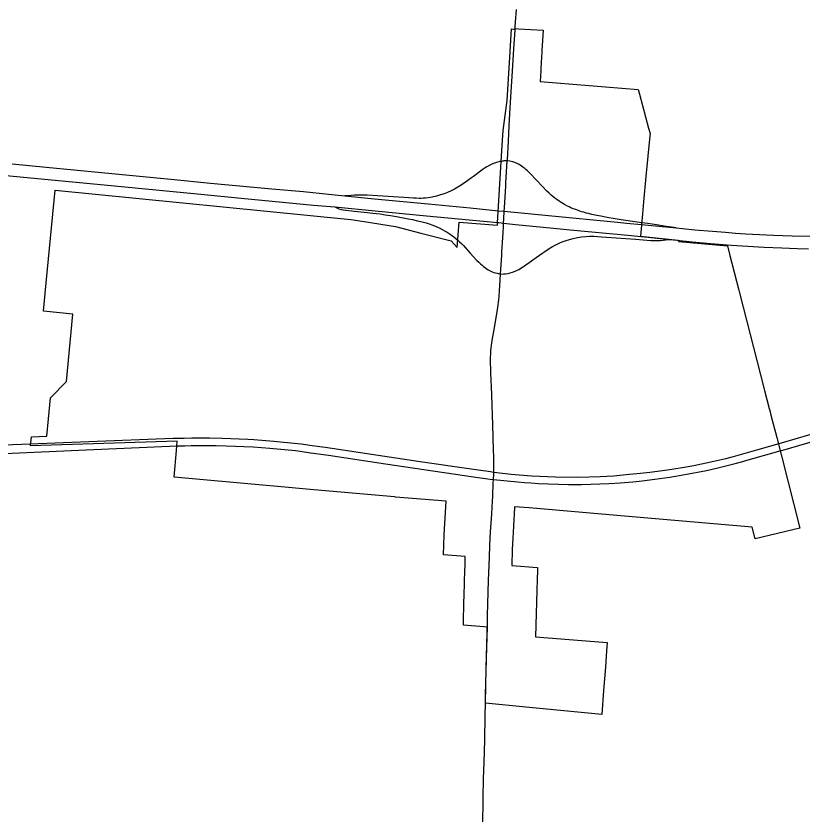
# Model space of a CAD drawing. Extents: x 0 to 34, y 0 to 22.
# Drawn here: x 7.8634 to 7.9754, y 16.0574 to 16.1711 of the extents above; entities that cross this region are included whole.
import ezdxf

# ---------------------------------------------------------------- set-up
doc = ezdxf.new("R2010")
doc.units = 0
for name, color, linetype in [('GM_X_Corporation', 7, 'Continuous'), ('GM_X_Interchange_Ramps', 7, 'Continuous'), ('GM_X_Interstate_Route', 7, 'Continuous'), ('GM_X_State_Route', 7, 'Continuous'), ('GM_X_US_Route', 7, 'Continuous')]:
    doc.layers.add(name, color=color, linetype=linetype)

msp = doc.modelspace()

# ---------------------------------------------------------------- linework, layer by layer
at = {"layer": 'GM_X_Corporation'}
msp.add_lwpolyline([(7.924705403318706, 16.10197182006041), (7.917507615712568, 16.102566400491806), (7.917368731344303, 16.10257877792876), (7.905841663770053, 16.10361606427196), (7.900148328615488, 16.104128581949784), (7.899079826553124, 16.10422464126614), (7.885976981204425, 16.105403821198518), (7.886294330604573, 16.109184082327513), (7.886410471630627, 16.110507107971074), (7.8655111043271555, 16.109854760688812), (7.86563608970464, 16.111147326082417), (7.867843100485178, 16.111216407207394), (7.868083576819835, 16.11370239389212), (7.868376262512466, 16.116724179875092), (7.87062388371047, 16.119045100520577), (7.871158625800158, 16.124565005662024), (7.8715520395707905, 16.128628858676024), (7.867368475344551, 16.129033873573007), (7.867759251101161, 16.1330724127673), (7.869039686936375, 16.14629654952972), (7.86904021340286, 16.146296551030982), (7.911149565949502, 16.142111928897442), (7.913013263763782, 16.141816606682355), (7.9175000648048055, 16.1411067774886), (7.921118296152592, 16.14016860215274), (7.925404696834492, 16.139057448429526), (7.926289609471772, 16.138102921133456), (7.9265801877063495, 16.141724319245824), (7.9320188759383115, 16.141279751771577), (7.932038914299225, 16.141620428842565), (7.932640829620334, 16.151914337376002), (7.932809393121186, 16.154795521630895), (7.933409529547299, 16.159050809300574), (7.933770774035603, 16.165227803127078), (7.934018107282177, 16.169247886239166), (7.934498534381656, 16.16919884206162), (7.934504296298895, 16.169295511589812), (7.934985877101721, 16.16927012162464), (7.938517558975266, 16.169084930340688), (7.9383397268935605, 16.16619692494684), (7.938263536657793, 16.164958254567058), (7.938251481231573, 16.16475283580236), (7.9381670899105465, 16.16330873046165), (7.938076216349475, 16.16175611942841), (7.952070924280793, 16.160636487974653), (7.952254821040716, 16.159943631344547), (7.953538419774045, 16.15510455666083), (7.953739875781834, 16.154344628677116), (7.9537103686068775, 16.15403999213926), (7.953143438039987, 16.148223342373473), (7.952793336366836, 16.144631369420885), (7.952648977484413, 16.142915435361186), (7.9524003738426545, 16.139737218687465), (7.9577625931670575, 16.139180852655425), (7.957811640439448, 16.13899627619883), (7.9647675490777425, 16.138360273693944), (7.965075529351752, 16.137160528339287), (7.966385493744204, 16.132056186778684), (7.96648833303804, 16.13165433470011), (7.970015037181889, 16.11791417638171), (7.970061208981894, 16.11773355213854), (7.970711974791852, 16.115199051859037), (7.970747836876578, 16.115058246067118), (7.970834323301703, 16.114722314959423), (7.970956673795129, 16.114245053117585), (7.9717725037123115, 16.111065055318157), (7.972500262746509, 16.10823101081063), (7.975093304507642, 16.0981267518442), (7.968705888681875, 16.096591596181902), (7.96826343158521, 16.098282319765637), (7.949033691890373, 16.09994403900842), (7.936508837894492, 16.10102671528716), (7.934447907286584, 16.101166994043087), (7.934442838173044, 16.10108059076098), (7.934285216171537, 16.098419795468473), (7.934183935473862, 16.09671095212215), (7.934125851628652, 16.095114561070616), (7.934042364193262, 16.092823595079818), (7.937705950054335, 16.092520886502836), (7.937690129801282, 16.092077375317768), (7.937656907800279, 16.09087973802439), (7.937611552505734, 16.089238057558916), (7.93756619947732, 16.087596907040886), (7.937520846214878, 16.085955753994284), (7.937475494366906, 16.084314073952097), (7.937430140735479, 16.08267292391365), (7.947634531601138, 16.081829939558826), (7.947548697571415, 16.08065668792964), (7.947379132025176, 16.078340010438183), (7.947133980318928, 16.07498864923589), (7.946886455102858, 16.071605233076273), (7.935589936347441, 16.072687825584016), (7.93077673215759, 16.073149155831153), (7.930295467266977, 16.07319528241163), (7.930406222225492, 16.078202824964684), (7.9305364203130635, 16.083242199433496), (7.930553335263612, 16.084038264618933), (7.930075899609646, 16.084084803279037), (7.9271505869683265, 16.084326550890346), (7.92718610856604, 16.085613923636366), (7.927213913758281, 16.086619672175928), (7.927237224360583, 16.087464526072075), (7.927269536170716, 16.08863117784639), (7.927286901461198, 16.089257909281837), (7.927297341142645, 16.089636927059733), (7.927328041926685, 16.0907471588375), (7.927358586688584, 16.0918575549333), (7.927389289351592, 16.092967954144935), (7.927419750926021, 16.09407818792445), (7.9243178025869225, 16.094334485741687), (7.924421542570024, 16.097177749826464)], close=True, dxfattribs=at)
at = {"layer": 'GM_X_Interchange_Ramps'}
for points in [[(7.933413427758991, 16.150455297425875), (7.933224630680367, 16.150451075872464), (7.933116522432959, 16.150448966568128), (7.933010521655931, 16.150448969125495), (7.932907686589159, 16.150442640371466), (7.9328101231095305, 16.150432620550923), (7.932706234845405, 16.15041574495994), (7.932573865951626, 16.150393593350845), (7.932360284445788, 16.150349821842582), (7.93219100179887, 16.150309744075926), (7.93186614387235, 16.150224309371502), (7.931571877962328, 16.15012094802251), (7.931222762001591, 16.149981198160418), (7.9309116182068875, 16.149836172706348), (7.930507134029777, 16.149607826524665), (7.930279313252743, 16.149462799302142), (7.929968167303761, 16.14925554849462), (7.929596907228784, 16.148990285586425), (7.928608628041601, 16.14825197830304), (7.92831699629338, 16.14803364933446), (7.92748007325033, 16.14740766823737), (7.926845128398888, 16.146981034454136), (7.926368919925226, 16.146694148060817), (7.92588374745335, 16.146425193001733), (7.9254328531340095, 16.146204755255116), (7.924906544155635, 16.145961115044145), (7.9243965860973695, 16.145768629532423), (7.923920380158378, 16.145609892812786), (7.9233128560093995, 16.14541951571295), (7.922732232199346, 16.14529505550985), (7.922151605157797, 16.14519169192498), (7.921767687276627, 16.145150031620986), (7.921435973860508, 16.14512946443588), (7.92116649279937, 16.14511891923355), (7.920876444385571, 16.145118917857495), (7.920430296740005, 16.14512946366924), (7.920048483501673, 16.1451405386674), (7.9193750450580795, 16.145179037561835), (7.918683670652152, 16.145224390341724), (7.9149341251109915, 16.14547646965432), (7.913435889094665, 16.1455545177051), (7.9123373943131, 16.145586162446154), (7.911656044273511, 16.145577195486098), (7.9111339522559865, 16.145543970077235), (7.910257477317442, 16.1454886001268)], [(7.957450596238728, 16.14090054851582), (7.955727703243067, 16.14116897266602), (7.954652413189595, 16.14134300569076), (7.953402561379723, 16.1415259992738), (7.952566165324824, 16.1416552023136), (7.951258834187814, 16.141834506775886), (7.9502963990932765, 16.14195052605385), (7.949606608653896, 16.142052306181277), (7.9490449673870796, 16.142133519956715), (7.948474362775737, 16.142228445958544), (7.947880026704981, 16.142335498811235), (7.947404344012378, 16.142436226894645), (7.9467156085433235, 16.142573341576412), (7.946168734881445, 16.142680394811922), (7.9454710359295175, 16.14282752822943), (7.944956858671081, 16.142941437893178), (7.944635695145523, 16.143024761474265), (7.944291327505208, 16.143131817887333), (7.944001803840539, 16.143220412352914), (7.943721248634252, 16.143312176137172), (7.943399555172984, 16.143424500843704), (7.943153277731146, 16.14351837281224), (7.942806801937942, 16.143650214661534), (7.942481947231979, 16.14379260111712), (7.942198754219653, 16.14392338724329), (7.941892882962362, 16.144076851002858), (7.94157541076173, 16.144252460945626), (7.941306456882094, 16.14440170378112), (7.9410701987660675, 16.14454198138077), (7.940783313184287, 16.144727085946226), (7.9404732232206, 16.14494278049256), (7.940178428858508, 16.145161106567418), (7.9399010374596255, 16.1453736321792), (7.939658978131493, 16.145579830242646), (7.939374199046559, 16.14583665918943), (7.93899133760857, 16.146200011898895), (7.938457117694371, 16.146746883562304), (7.936682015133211, 16.148666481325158), (7.936293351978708, 16.149043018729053), (7.9360665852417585, 16.14924341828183), (7.935911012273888, 16.149369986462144), (7.935628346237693, 16.149586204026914), (7.935449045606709, 16.149713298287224), (7.93523598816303, 16.14984566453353), (7.935097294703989, 16.149926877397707), (7.934926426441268, 16.15002443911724), (7.934726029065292, 16.150124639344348), (7.934595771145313, 16.150177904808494), (7.934475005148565, 16.150223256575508), (7.934335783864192, 16.15027177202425), (7.934194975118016, 16.150315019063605), (7.933974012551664, 16.150374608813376), (7.933770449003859, 16.150421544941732), (7.933413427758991, 16.150455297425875)], [(7.908852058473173, 16.143889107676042), (7.909417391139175, 16.14362911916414), (7.909731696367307, 16.14353471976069), (7.91002438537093, 16.143493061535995), (7.9116149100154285, 16.143289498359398), (7.9135012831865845, 16.143102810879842), (7.914268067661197, 16.143020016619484), (7.915325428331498, 16.14289555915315), (7.91600941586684, 16.142792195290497), (7.9167972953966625, 16.142667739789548), (7.917647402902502, 16.14252271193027), (7.9185592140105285, 16.142359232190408), (7.919305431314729, 16.142216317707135), (7.919916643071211, 16.1421082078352), (7.920623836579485, 16.14193786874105), (7.921267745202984, 16.141777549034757), (7.92183518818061, 16.141628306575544), (7.922413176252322, 16.141438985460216), (7.922673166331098, 16.14133984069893), (7.923032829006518, 16.14120219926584), (7.923383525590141, 16.141056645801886), (7.923797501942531, 16.140876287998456), (7.9242415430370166, 16.140643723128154), (7.924551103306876, 16.140462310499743), (7.924858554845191, 16.140281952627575), (7.925251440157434, 16.14002723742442), (7.925474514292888, 16.139857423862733), (7.925781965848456, 16.139623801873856), (7.926394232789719, 16.139118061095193), (7.9266246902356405, 16.138905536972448), (7.9269221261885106, 16.13862181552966), (7.927152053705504, 16.138391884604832), (7.92747638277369, 16.138053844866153), (7.927790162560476, 16.137705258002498), (7.928134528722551, 16.137322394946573), (7.928591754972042, 16.136810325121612), (7.9290716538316, 16.13628981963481), (7.92933533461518, 16.136032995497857), (7.92961219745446, 16.13577617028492), (7.929835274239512, 16.135586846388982), (7.930036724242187, 16.135420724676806), (7.930355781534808, 16.13518130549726), (7.930695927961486, 16.134954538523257), (7.9309780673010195, 16.134788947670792), (7.931241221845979, 16.134673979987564), (7.931511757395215, 16.134579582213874), (7.931734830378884, 16.134505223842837), (7.93197161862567, 16.134444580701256), (7.932464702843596, 16.134331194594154)], [(7.932464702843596, 16.134331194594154), (7.932867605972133, 16.13435440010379), (7.933157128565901, 16.134371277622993), (7.933555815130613, 16.13442928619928), (7.933796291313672, 16.134494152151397), (7.934130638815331, 16.13459909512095), (7.934314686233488, 16.134661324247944), (7.934647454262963, 16.134807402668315), (7.9350387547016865, 16.134987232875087), (7.935718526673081, 16.135398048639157), (7.9383331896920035, 16.137268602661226), (7.938733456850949, 16.137558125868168), (7.9392312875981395, 16.13788087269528), (7.93960096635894, 16.13810288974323), (7.939855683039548, 16.138260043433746), (7.940308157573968, 16.13851476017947), (7.940800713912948, 16.13873677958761), (7.941237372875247, 16.13892557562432), (7.941787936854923, 16.139120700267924), (7.942250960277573, 16.139259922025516), (7.942807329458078, 16.139406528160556), (7.943431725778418, 16.139531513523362), (7.943996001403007, 16.139615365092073), (7.944602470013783, 16.139688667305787), (7.945135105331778, 16.13971978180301), (7.945469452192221, 16.139714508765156), (7.945804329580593, 16.13970923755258), (7.946814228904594, 16.13964648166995), (7.947524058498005, 16.139592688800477), (7.951661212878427, 16.139284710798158), (7.953857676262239, 16.139114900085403), (7.954559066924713, 16.139103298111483), (7.955207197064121, 16.13913599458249), (7.95599243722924, 16.139211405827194), (7.956544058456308, 16.139264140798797)]]:
    msp.add_lwpolyline(points, dxfattribs=at)
at = {"layer": 'GM_X_Interstate_Route'}
for points in [[(7.862917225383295, 16.150028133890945), (7.8677399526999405, 16.14957091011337), (7.875630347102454, 16.148804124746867), (7.885512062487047, 16.14786014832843), (7.891161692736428, 16.147293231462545), (7.899892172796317, 16.14647371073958), (7.904371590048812, 16.14607291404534), (7.907932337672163, 16.145719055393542), (7.910257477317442, 16.1454886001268), (7.91448428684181, 16.145068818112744), (7.922163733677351, 16.144340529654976), (7.928129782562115, 16.143753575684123), (7.932155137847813, 16.143356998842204), (7.93296938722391, 16.143280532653), (7.939284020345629, 16.142686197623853), (7.949116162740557, 16.141717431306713), (7.950387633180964, 16.141598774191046), (7.952515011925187, 16.141373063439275), (7.957450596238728, 16.14090054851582), (7.958363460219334, 16.14082091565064), (7.960117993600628, 16.14065479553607), (7.962645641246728, 16.140437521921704), (7.9644824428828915, 16.140284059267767), (7.965911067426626, 16.14016276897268), (7.967312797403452, 16.140084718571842), (7.971323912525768, 16.139864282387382), (7.9739586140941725, 16.13977304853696), (7.9765674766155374, 16.13972136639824)], [(7.85669171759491, 16.14888902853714), (7.864039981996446, 16.148176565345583), (7.877492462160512, 16.146888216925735), (7.890259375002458, 16.14564522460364), (7.8955308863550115, 16.145129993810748), (7.9058255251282, 16.14417283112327), (7.908852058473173, 16.143889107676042), (7.914575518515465, 16.14334434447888), (7.921881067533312, 16.14263504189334), (7.928003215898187, 16.14206074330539), (7.932066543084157, 16.1416794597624), (7.9322284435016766, 16.141662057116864)], [(7.9322284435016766, 16.141662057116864), (7.932876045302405, 16.141592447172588), (7.934570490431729, 16.141410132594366)], [(7.934570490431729, 16.141410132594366), (7.937027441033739, 16.141145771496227), (7.939999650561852, 16.140851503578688), (7.942378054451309, 16.14062420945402), (7.944926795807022, 16.140382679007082), (7.951104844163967, 16.13981312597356), (7.952419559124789, 16.13969183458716), (7.952503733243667, 16.13968310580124)], [(7.952503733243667, 16.13968310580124), (7.956544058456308, 16.139264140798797), (7.9575579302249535, 16.139158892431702)], [(7.9575579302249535, 16.139158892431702), (7.959754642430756, 16.13893084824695), (7.962360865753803, 16.138671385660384), (7.965320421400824, 16.13845305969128), (7.969169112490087, 16.13821574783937), (7.970009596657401, 16.138173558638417)], [(7.970009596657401, 16.138173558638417), (7.972531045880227, 16.138046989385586), (7.974672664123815, 16.13796894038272), (7.9763080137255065, 16.137929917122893)]]:
    msp.add_lwpolyline(points, dxfattribs=at)
at = {"layer": 'GM_X_State_Route'}
msp.add_line((7.932415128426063, 16.133462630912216), (7.932464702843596, 16.134331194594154), dxfattribs=at)
for points in [[(7.934528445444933, 16.169201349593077), (7.9345530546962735, 16.169609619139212), (7.934589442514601, 16.170209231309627), (7.934699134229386, 16.172008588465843)], [(7.933691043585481, 16.155438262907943), (7.933792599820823, 16.15720289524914), (7.933936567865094, 16.159572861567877), (7.934164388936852, 16.163258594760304), (7.934353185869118, 16.166418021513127), (7.9345235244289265, 16.16911969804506), (7.934528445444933, 16.169201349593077)], [(7.93279927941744, 16.140222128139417), (7.93285020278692, 16.14116317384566), (7.932876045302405, 16.141592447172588), (7.932914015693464, 16.142224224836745), (7.93296938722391, 16.143280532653), (7.932995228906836, 16.14377256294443), (7.933141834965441, 16.14611246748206), (7.93318929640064, 16.146868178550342), (7.933217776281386, 16.147327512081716), (7.933413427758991, 16.150455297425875), (7.933423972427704, 16.150617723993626), (7.933565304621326, 16.15325348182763), (7.933691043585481, 16.155438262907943)], [(7.932464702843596, 16.134331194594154), (7.932620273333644, 16.13702601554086), (7.932648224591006, 16.137514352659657), (7.932686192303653, 16.13817250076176), (7.9327252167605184, 16.13885332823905), (7.93279927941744, 16.140222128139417)], [(7.9321751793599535, 16.130490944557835), (7.932187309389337, 16.130581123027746), (7.9323159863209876, 16.13188950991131), (7.932415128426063, 16.133462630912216)], [(7.931082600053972, 16.123413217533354), (7.931123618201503, 16.123845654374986), (7.9312623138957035, 16.12488139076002), (7.931615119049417, 16.126948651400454), (7.932014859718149, 16.129277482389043), (7.932099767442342, 16.129920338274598), (7.932157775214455, 16.130355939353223), (7.9321751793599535, 16.130490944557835)], [(7.9314379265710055, 16.105072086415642), (7.9314722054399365, 16.105873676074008), (7.931479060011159, 16.10612997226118), (7.9314932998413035, 16.106673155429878), (7.9314991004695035, 16.107463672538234), (7.931491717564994, 16.108250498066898), (7.931463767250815, 16.10929889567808), (7.931348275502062, 16.112867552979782), (7.93120588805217, 16.11705533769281), (7.9311536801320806, 16.118310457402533), (7.931118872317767, 16.11915212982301), (7.931081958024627, 16.120200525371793), (7.931057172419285, 16.120716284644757), (7.93103976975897, 16.121738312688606), (7.931039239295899, 16.122421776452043), (7.931049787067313, 16.123067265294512), (7.931082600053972, 16.123413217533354)], [(7.9308245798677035, 16.09288506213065), (7.930865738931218, 16.09407078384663), (7.9309200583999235, 16.095637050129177), (7.930966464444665, 16.09672499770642), (7.931023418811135, 16.097617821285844), (7.931206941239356, 16.100139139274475), (7.931267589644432, 16.101152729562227), (7.931360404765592, 16.10270634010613), (7.931416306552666, 16.10457583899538), (7.9314379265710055, 16.105072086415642)], [(7.9305741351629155, 16.08407821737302), (7.930604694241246, 16.085699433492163), (7.930748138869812, 16.090683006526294), (7.9308245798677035, 16.09288506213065)], [(7.9303023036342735, 16.07323403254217), (7.930321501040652, 16.07437643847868), (7.930419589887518, 16.077779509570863), (7.930503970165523, 16.081183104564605), (7.930572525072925, 16.083992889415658), (7.9305741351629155, 16.08407821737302)], [(7.929724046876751, 16.042013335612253), (7.929768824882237, 16.04581661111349), (7.92990962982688, 16.053722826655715), (7.929929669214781, 16.055568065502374), (7.929996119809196, 16.059784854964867), (7.930039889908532, 16.062420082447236), (7.9301095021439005, 16.06479005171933), (7.930192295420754, 16.067950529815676), (7.930270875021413, 16.07137627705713), (7.9303009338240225, 16.07315243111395), (7.9303023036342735, 16.07323403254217)]]:
    msp.add_lwpolyline(points, dxfattribs=at)
at = {"layer": 'GM_X_US_Route'}
for points in [[(7.904044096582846, 16.110139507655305), (7.905624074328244, 16.109931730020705), (7.9074614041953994, 16.109674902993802), (7.921003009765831, 16.10763664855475), (7.927949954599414, 16.10661145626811), (7.9310049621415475, 16.106194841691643), (7.931479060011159, 16.10612997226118), (7.933972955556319, 16.105839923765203), (7.936864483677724, 16.10559839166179), (7.94028970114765, 16.10544704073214), (7.94345440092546, 16.105411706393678), (7.946617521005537, 16.105514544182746), (7.948553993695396, 16.105598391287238), (7.950826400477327, 16.105802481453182), (7.95239582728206, 16.1059601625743), (7.953712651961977, 16.106102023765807), (7.955512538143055, 16.10632826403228), (7.956846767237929, 16.106539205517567), (7.958603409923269, 16.106842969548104), (7.9599655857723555, 16.107078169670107), (7.962804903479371, 16.107673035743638), (7.964510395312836, 16.108081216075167), (7.965629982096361, 16.108365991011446), (7.968948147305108, 16.109273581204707), (7.97244034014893, 16.11027873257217), (7.978287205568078, 16.11200953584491)], [(7.97239367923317, 16.109186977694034), (7.972636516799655, 16.10925617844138), (7.977219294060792, 16.110592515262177), (7.980530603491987, 16.111491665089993), (7.980739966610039, 16.11154334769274)], [(7.861824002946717, 16.10999395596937), (7.885818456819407, 16.110962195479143), (7.886473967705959, 16.110976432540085), (7.887389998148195, 16.110975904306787), (7.888467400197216, 16.110992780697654), (7.889822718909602, 16.11098434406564), (7.890987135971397, 16.110981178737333), (7.892789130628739, 16.11095639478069), (7.896459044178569, 16.110809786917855), (7.897308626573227, 16.110755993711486), (7.9001447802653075, 16.11054241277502), (7.903549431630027, 16.110204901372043), (7.904044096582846, 16.110139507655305)], [(7.790869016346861, 16.105973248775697), (7.7957107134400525, 16.10614104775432), (7.810987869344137, 16.106638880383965), (7.814139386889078, 16.10675647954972), (7.819940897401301, 16.106973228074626), (7.836269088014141, 16.10765299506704), (7.847592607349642, 16.108114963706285), (7.857596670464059, 16.108580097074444), (7.871287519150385, 16.109205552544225), (7.884191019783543, 16.109772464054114), (7.886374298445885, 16.109855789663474)], [(7.886374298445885, 16.109855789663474), (7.887485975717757, 16.1098832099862), (7.888378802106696, 16.109904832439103), (7.889333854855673, 16.10991854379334), (7.891033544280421, 16.109918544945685), (7.89194746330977, 16.109909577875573), (7.89338241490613, 16.109882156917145), (7.8946987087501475, 16.10983627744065), (7.895877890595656, 16.10978248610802), (7.897198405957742, 16.109696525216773), (7.8995710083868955, 16.109530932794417), (7.903256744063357, 16.109178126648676), (7.903915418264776, 16.109087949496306), (7.905370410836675, 16.108888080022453), (7.905454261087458, 16.10887629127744)], [(7.905454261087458, 16.10887629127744), (7.907969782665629, 16.10852261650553), (7.916073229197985, 16.107314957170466), (7.928620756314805, 16.10546391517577), (7.930977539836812, 16.105135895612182), (7.9314379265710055, 16.105072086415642)], [(7.9314379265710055, 16.105072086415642), (7.9348562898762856, 16.104724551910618), (7.935859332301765, 16.104644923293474), (7.936771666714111, 16.10458269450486), (7.937848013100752, 16.104508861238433), (7.942137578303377, 16.10434432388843), (7.943982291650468, 16.104365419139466), (7.947939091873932, 16.104519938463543), (7.949502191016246, 16.10460536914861), (7.951304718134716, 16.104751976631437), (7.952630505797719, 16.104891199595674), (7.954435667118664, 16.10511480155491), (7.956564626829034, 16.10540748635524), (7.958679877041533, 16.105773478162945), (7.961791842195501, 16.106363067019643), (7.963187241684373, 16.106671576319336), (7.964161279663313, 16.106897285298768), (7.965882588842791, 16.10734026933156), (7.96693573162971, 16.107634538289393), (7.967375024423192, 16.10775688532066), (7.97239367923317, 16.109186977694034)]]:
    msp.add_lwpolyline(points, dxfattribs=at)

doc.saveas('drawing.dxf')
